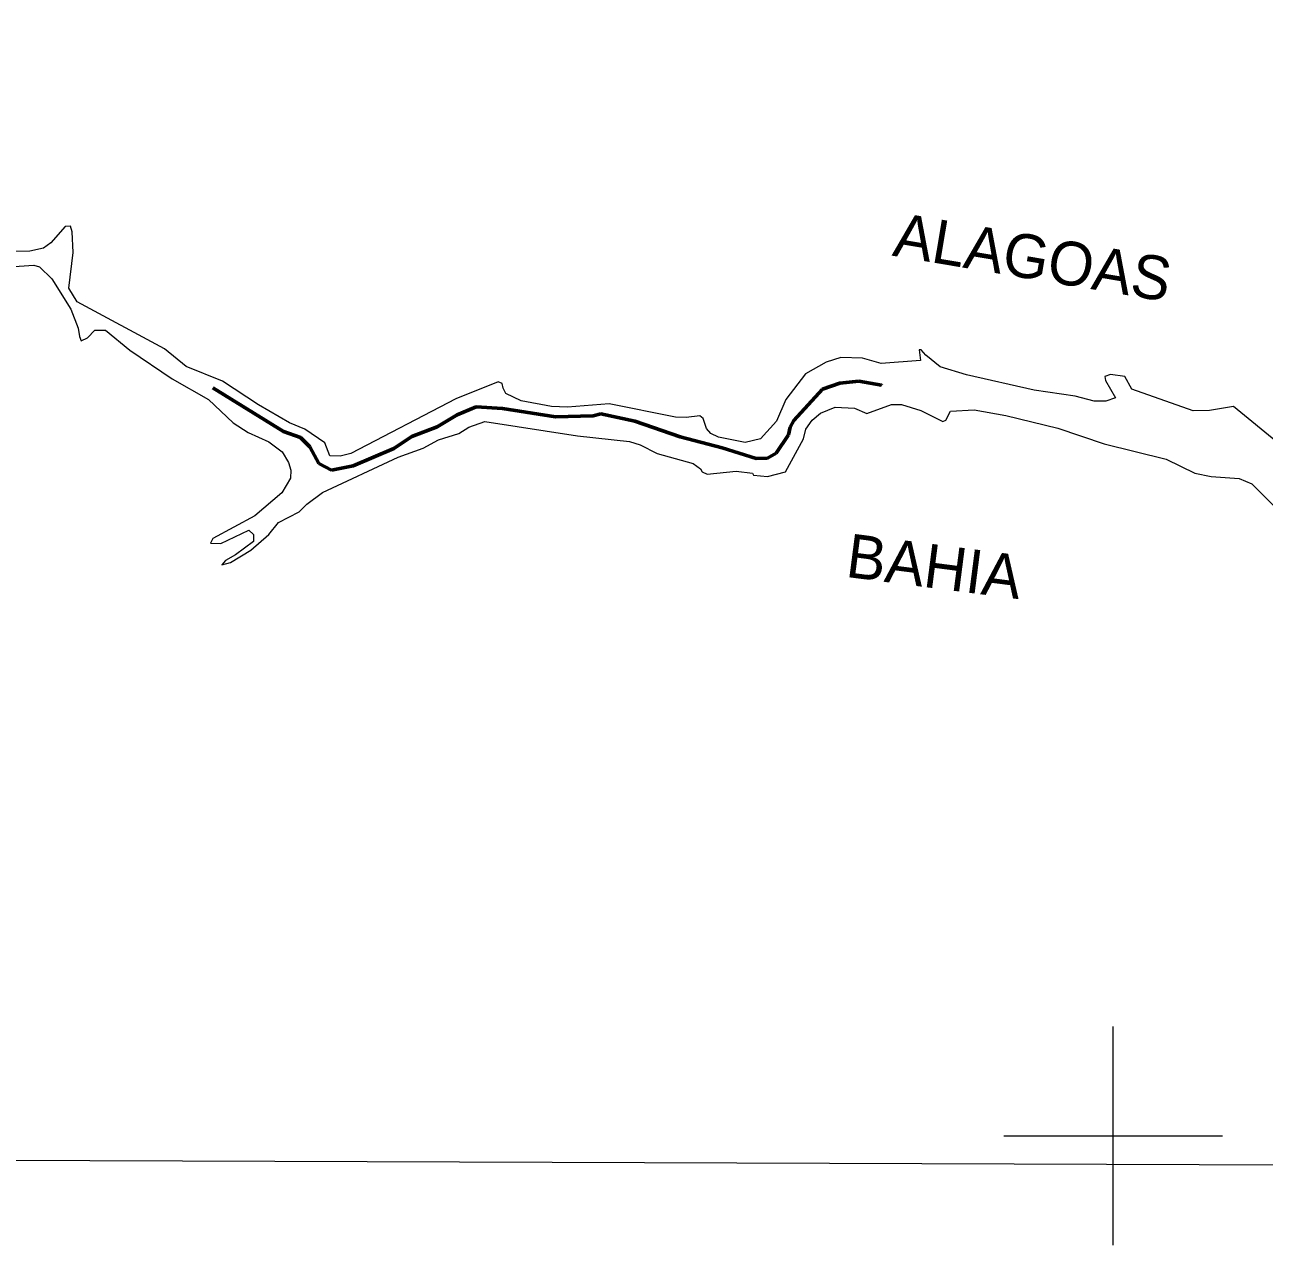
# Model space of a CAD drawing. Extents: x 553962 to 842807, y 8883888 to 9032388.
# Drawn here: x 590043 to 601382, y 8949000 to 8960165 of the extents above; entities that cross this region are included whole.
import ezdxf
from ezdxf.enums import TextEntityAlignment as Align

# ---------------------------------------------------------------- set-up
doc = ezdxf.new("R2010")
doc.units = 0
doc.header["$LTSCALE"] = 200
doc.linetypes.add('LONG_DASH_SHORT_DASH', pattern=[9.9, 6, -1.2, 1.5, -1.2])
for name, color, linetype, lineweight in [('1', 7, 'Continuous', 13), ('2', 7, 'Continuous', 13), ('25', 7, 'Continuous', 13), ('7', 7, 'LONG_DASH_SHORT_DASH', 60), ('9', 7, 'Continuous', 90)]:
    doc.layers.add(name, color=color, linetype=linetype, lineweight=lineweight)
doc.layers.add('42', color=7, linetype='Continuous')

msp = doc.modelspace()

# ---------------------------------------------------------------- linework, layer by layer
at = {"layer": '1'}
msp.add_line((565315.3, 8949866.8), (791497.7, 8949052.2), dxfattribs=at)
at = {"layer": '2'}
for p, q in [((600000, 8949000), (600000, 8951000)), ((599000, 8950000), (601000, 8950000))]:
    msp.add_line(p, q, dxfattribs=at)
at = {"layer": '25'}
for points in [[(594862.5, 8956673.6), (594585.9, 8956725.5), (594444.6, 8956791.6), (594420.1, 8956840.6), (594411.5, 8956881.7), (594373.8, 8956897.2), (593986.5, 8956741.5), (593024.9, 8956242.6), (592929.9, 8956217.7), (592835, 8956222.8), (592789.7, 8956341.7), (592606.3, 8956465.9), (592465.6, 8956523.5), (592181.6, 8956687.1), (591853.4, 8956904.4), (591520.9, 8957037.4), (591321.1, 8957200.7), (590522.6, 8957630), (590445.4, 8957756.5), (590486.6, 8958082.5), (590475.5, 8958269.4), (590460, 8958322.7), (590411.3, 8958320.8), (590281.4, 8958169.9), (590213.4, 8958120.7), (590089.5, 8958093.2), (589901.7, 8958091.4)], [(589856.5, 8957947.6), (590127.1, 8957964.8), (590176.9, 8957951.8), (590291.3, 8957841.5), (590464.7, 8957564.3), (590533, 8957388.3), (590544.4, 8957313.3), (590557.7, 8957273.4), (590617.6, 8957300), (590684.2, 8957372.3), (590781.5, 8957369.6), (591005.6, 8957189.1), (591390.8, 8956926.9), (591724.8, 8956737.2), (591949.4, 8956523.8), (592086.2, 8956435.1), (592274.8, 8956349.3), (592397.3, 8956258.1), (592456.5, 8956160.4), (592477.4, 8956090.3), (592474.5, 8956017), (592393.6, 8955882.5), (592147.6, 8955671.4), (591762.8, 8955464.9)], [(601523.3, 8956327.4), (601101.6, 8956673.9), (600881.9, 8956635.9), (600732.9, 8956633.6), (600171.5, 8956830.7), (600105.7, 8956947.1), (599975.9, 8956965.8), (599923.2, 8956948.3), (599930.5, 8956912), (600022.6, 8956753.4), (599933.1, 8956722.5), (599825.2, 8956722.6), (599652.7, 8956767.8), (599276.6, 8956821.3), (598658.4, 8956963), (598417.2, 8957037), (598286.2, 8957141.3), (598243.2, 8957190.3), (598226.2, 8957190.3), (598238.1, 8957092.3), (597879.3, 8957064.6), (597707.1, 8957116.2), (597507.8, 8957122.3), (597374.1, 8957077.1), (597186.1, 8956972.4), (597004.9, 8956736.8), (596919, 8956537.3), (596774.8, 8956375.5), (596632.8, 8956343.6), (596391.2, 8956391.8), (596318.4, 8956424.7), (596280.9, 8956471.9), (596249.4, 8956564), (596220.4, 8956588.7), (596094.6, 8956570.7), (595996.6, 8956575.1), (595390.8, 8956696.7), (595007.1, 8956666.9), (594862.5, 8956673.6)], [(597003.9, 8956073.5), (597167.4, 8956377.6), (597189.2, 8956464.2), (597246.3, 8956548.8), (597323.6, 8956610.2), (597458.5, 8956666.4), (597633.6, 8956656.2), (597747.2, 8956610.1), (597972.1, 8956689.8), (598064.1, 8956689.8), (598239.7, 8956635), (598443.1, 8956534.1), (598468, 8956546.2), (598513.2, 8956629.3), (598729.6, 8956640.7), (599018.9, 8956591.1), (599495.2, 8956473.1), (599918.7, 8956332), (600484.8, 8956190.4), (600746.5, 8956064.1), (600895.5, 8956031), (601154.5, 8956013.6), (601268.1, 8955965.7), (601556.7, 8955677.2)], [(591762.8, 8955464.9), (591742.8, 8955422.7), (591836, 8955420.5), (592092.2, 8955540.4), (592137.1, 8955502.8), (592137.1, 8955438.7), (591972.1, 8955314.2), (591880.4, 8955265.1), (591844.9, 8955225.2), (591926.5, 8955246.3), (592111.5, 8955357.7), (592276, 8955503.1), (592363.4, 8955610), (592552.2, 8955708.7), (592624, 8955780.3), (592767.9, 8955885), (593458.4, 8956208.9), (593688.8, 8956290), (593826.7, 8956367.4), (594014.5, 8956427.2), (594104.1, 8956482.6), (594251.8, 8956534.1), (595099, 8956405.8), (595575.6, 8956353.7), (595673.6, 8956322.5), (595827.2, 8956241.5), (596157.4, 8956151.4), (596224.2, 8956103.8), (596238.8, 8956075.3), (596285.2, 8956053), (596551.6, 8956080.4), (596701.6, 8956061.6), (596708.8, 8956044.6), (596839, 8956031.7), (597003.9, 8956073.5)]]:
    msp.add_lwpolyline(points, dxfattribs=at)
at = {"layer": '7'}
msp.add_lwpolyline([(591763.5, 8956844.7), (592411.2, 8956442.8), (592564.9, 8956388.5), (592651.2, 8956302.3), (592733.4, 8956151.1), (592848.3, 8956090.3), (593046.8, 8956129.1), (593418.6, 8956289.1), (593583.1, 8956399.4), (593816.8, 8956488.1), (593998.4, 8956596.2), (594173.5, 8956669.6), (594413, 8956654.5), (594897.5, 8956576.7), (595243.6, 8956587.5), (595312.5, 8956604.7), (595624.1, 8956539.8), (596038.9, 8956395.1), (596423.7, 8956293.5), (596735, 8956198.4), (596838.5, 8956200.5), (596916.4, 8956245.8), (597028.8, 8956414.3), (597044.2, 8956483.7), (597078.6, 8956544), (597342.3, 8956831.6), (597500, 8956885.7), (597673.4, 8956903.1), (597880.7, 8956866.4), (597885, 8956866.3)], dxfattribs=at)
at = {"layer": '9'}
msp.add_spline([(592698.5, 8977198.4), (599903.5, 8973292.7), (608459.2, 8968138.2), (612674.8, 8965332.6), (616842, 8962096.4), (620005, 8958671.2), (621134, 8957974.7), (621473.4, 8956805.3), (621586.2, 8956597.5)], degree=3, dxfattribs=at)

# ---------------------------------------------------------------- texts
at = {"layer": '42'}
for s, rotation, p in [('ALAGOAS', 350.452, (599232.2, 8957841.5)), ('BAHIA', 352.646, (598339.8, 8955012.7))]:
    msp.add_text(s, height=400, rotation=rotation, dxfattribs=at).set_placement(p, align=Align.CENTER)

doc.saveas('drawing.dxf')
